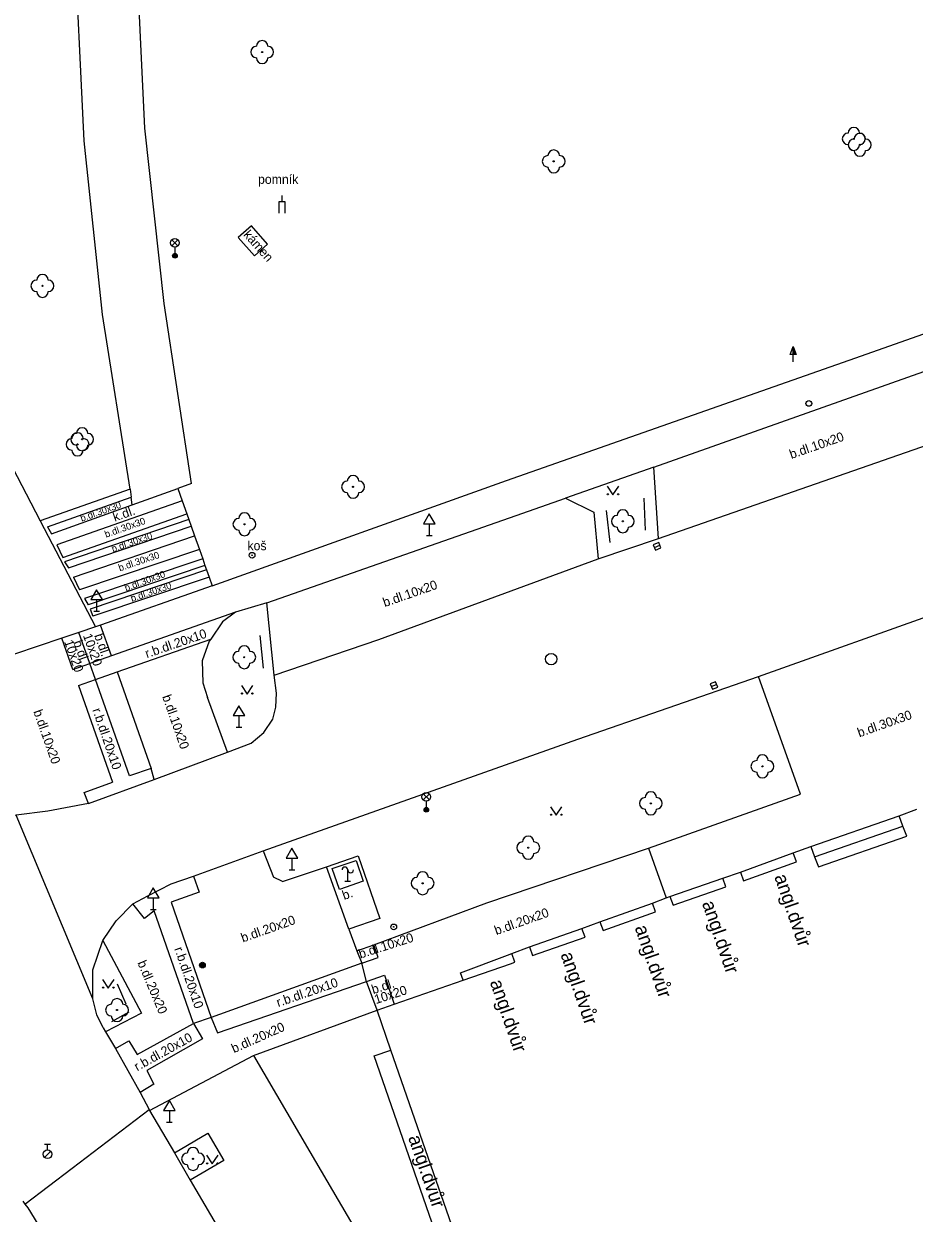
# Model space of a CAD drawing. Extents: x -599770 to -598493, y -1162076 to -1159209.
# Drawn here: x -599074.3 to -599035.5, y -1159443 to -1159391.2 of the extents above; entities that cross this region are included whole.
import ezdxf

# ---------------------------------------------------------------- set-up
doc = ezdxf.new("R2010")
doc.units = 0
doc.layers.add('Podklad', color=7, linetype='Continuous')

msp = doc.modelspace()

# ---------------------------------------------------------------- linework, layer by layer
at = {"layer": 'Podklad'}
for p, q in [((-599063.03, -1159398.98), (-599063.03, -1159398.715)), ((-599067.832, -1159400.91), (-599067.567, -1159400.645)), ((-599067.832, -1159400.645), (-599067.567, -1159400.91)), ((-599067.7, -1159400.965), (-599067.7, -1159401.34)), ((-599040.896, -1159405.634), (-599040.77, -1159405.297)), ((-599040.77, -1159405.634), (-599040.896, -1159405.634)), ((-599040.77, -1159405.96), (-599040.77, -1159405.635)), ((-599056.62, -1159413.011), (-599056.62, -1159413.52)), ((-599056.745, -1159413.52), (-599056.495, -1159413.52)), ((-599046.817, -1159414.035), (-599046.583, -1159413.945)), ((-599071.11, -1159416.311), (-599071.11, -1159416.82)), ((-599071.235, -1159416.82), (-599070.985, -1159416.82)), ((-599044.337, -1159420.095), (-599044.103, -1159420.005)), ((-599064.91, -1159421.361), (-599064.91, -1159421.87)), ((-599065.035, -1159421.87), (-599064.785, -1159421.87)), ((-599056.883, -1159425.03), (-599056.618, -1159424.765)), ((-599056.883, -1159424.765), (-599056.618, -1159425.03)), ((-599056.75, -1159425.085), (-599056.75, -1159425.46)), ((-599062.6, -1159427.561), (-599062.6, -1159428.07)), ((-599062.725, -1159428.07), (-599062.475, -1159428.07)), ((-599060.17, -1159428.58), (-599060.17, -1159428.08)), ((-599060.045, -1159428.58), (-599060.295, -1159428.58)), ((-599068.64, -1159429.291), (-599068.64, -1159429.8)), ((-599068.765, -1159429.8), (-599068.515, -1159429.8)), ((-599067.94, -1159438.551), (-599067.94, -1159439.06)), ((-599068.065, -1159439.06), (-599067.815, -1159439.06)), ((-599073.375, -1159440.023), (-599073.125, -1159440.023)), ((-599073.25, -1159440.273), (-599073.25, -1159440.023)), ((-599073.379, -1159440.596), (-599073.114, -1159440.331))]:
    msp.add_line(p, q, dxfattribs=at)
for points in [[(-599069.65, -1159411.5), (-599070.85, -1159403.9), (-599071.65, -1159396.34), (-599072.1, -1159386.98), (-599071.97, -1159379.06), (-599071.3, -1159372.43)], [(-599066.98, -1159411.26), (-599068.17, -1159403.42), (-599069.01, -1159395.79), (-599069.42, -1159387.22), (-599069.3, -1159379.35), (-599068.84, -1159374.44)], [(-599066.08, -1159415.71), (-599053.26, -1159411.13), (-599037.8, -1159405.7), (-598985.61, -1159387.27)], [(-599063.155, -1159399.48), (-599063.155, -1159398.98), (-599062.905, -1159398.98), (-599062.905, -1159399.48)], [(-599064.37, -1159400.03), (-599064.94, -1159400.54)], [(-599063.66, -1159400.83), (-599064.37, -1159400.03)], [(-599064.94, -1159400.54), (-599064.23, -1159401.34)], [(-599064.23, -1159401.34), (-599063.66, -1159400.83)], [(-599077.6, -1159404.68), (-599074.98, -1159410.17), (-599073.57, -1159412.88), (-599071.16, -1159417.5)], [(-599046.84, -1159410.54), (-599033.93, -1159405.97)], [(-599046.63, -1159413.65), (-599032.92, -1159408.88)], [(-599046.84, -1159410.54), (-599050.68, -1159411.9)], [(-599046.63, -1159413.65), (-599046.84, -1159410.54)], [(-599069.65, -1159411.5), (-599073.57, -1159412.88)], [(-599069.65, -1159411.5), (-599069.61, -1159411.85)], [(-599069.56, -1159412.19), (-599067.57, -1159411.47)], [(-599066.98, -1159411.26), (-599067.57, -1159411.47)], [(-599067.57, -1159411.47), (-599067.38, -1159412.01), (-599067.18, -1159412.57), (-599067.09, -1159412.82), (-599066.99, -1159413.11), (-599066.84, -1159413.54), (-599066.63, -1159414.13), (-599066.49, -1159414.53), (-599066.39, -1159414.83), (-599066.32, -1159415.02), (-599066.21, -1159415.33), (-599066.08, -1159415.71)], [(-599048.87, -1159411.375), (-599048.62, -1159411.75), (-599048.37, -1159411.375)], [(-599073.25, -1159413.14), (-599069.61, -1159411.85)], [(-599073.08, -1159413.44), (-599069.56, -1159412.19)], [(-599067.38, -1159412.01), (-599072.85, -1159413.93)], [(-599069.56, -1159412.19), (-599069.61, -1159411.85)], [(-599063.7, -1159416.45), (-599052.84, -1159412.65), (-599050.68, -1159411.9)], [(-599050.68, -1159411.9), (-599049.45, -1159412.5), (-599049.27, -1159414.53)], [(-599047.28, -1159411.89), (-599047.21, -1159413.29)], [(-599072.58, -1159414.48), (-599067.18, -1159412.57)], [(-599048.92, -1159412.43), (-599048.76, -1159413.83)], [(-599073.25, -1159413.14), (-599073.08, -1159413.44)], [(-599067.09, -1159412.82), (-599072.51, -1159414.66)], [(-599072.34, -1159414.93), (-599066.99, -1159413.11)], [(-599072.12, -1159415.33), (-599066.84, -1159413.54)], [(-599049.27, -1159414.53), (-599046.63, -1159413.65)], [(-599072.85, -1159413.93), (-599072.58, -1159414.48)], [(-599066.63, -1159414.13), (-599071.85, -1159415.89)], [(-599072.51, -1159414.66), (-599072.34, -1159414.93)], [(-599066.49, -1159414.53), (-599071.64, -1159416.26)], [(-599066.39, -1159414.83), (-599071.48, -1159416.54)], [(-599063.37, -1159419.6), (-599058.82, -1159418.04), (-599049.27, -1159414.53)], [(-599072.12, -1159415.33), (-599071.85, -1159415.89)], [(-599066.32, -1159415.02), (-599071.39, -1159416.73)], [(-599066.21, -1159415.33), (-599071.27, -1159417.03)], [(-599066.08, -1159415.71), (-599070.94, -1159417.42), (-599071.16, -1159417.5)], [(-599071.64, -1159416.26), (-599071.48, -1159416.54)], [(-599065.06, -1159416.86), (-599070.46, -1159418.76), (-599071.4, -1159419.09)], [(-599071.39, -1159416.73), (-599071.27, -1159417.03)], [(-599065.06, -1159416.86), (-599065.62, -1159417.28), (-599066.14, -1159418.03), (-599066.21, -1159418.12), (-599066.51, -1159418.98), (-599066.49, -1159419.93), (-599066.28, -1159420.57)], [(-599063.7, -1159416.45), (-599065.06, -1159416.86)], [(-599063.37, -1159419.6), (-599063.7, -1159416.45)], [(-599042.28, -1159419.66), (-599034.05, -1159416.73)], [(-599070.46, -1159418.76), (-599070.94, -1159417.42)], [(-599071.16, -1159417.5), (-599071.88, -1159417.74), (-599072.63, -1159417.99), (-599076.77, -1159419.38)], [(-599071.4, -1159419.09), (-599071.88, -1159417.74)], [(-599064, -1159417.87), (-599063.86, -1159419.3)], [(-599072.15, -1159419.36), (-599072.63, -1159417.99)], [(-599069.68, -1159423.98), (-599071.16, -1159419.79), (-599070.22, -1159419.46), (-599066.14, -1159418.03)], [(-599072.15, -1159419.36), (-599071.4, -1159419.09)], [(-599071.16, -1159419.79), (-599071.4, -1159419.09)], [(-599070.22, -1159419.46), (-599068.74, -1159423.66)], [(-599071.9, -1159420.05), (-599071.16, -1159419.79)], [(-599071.9, -1159420.05), (-599070.42, -1159424.26)], [(-599064.8, -1159420.045), (-599064.55, -1159420.42), (-599064.3, -1159420.045)], [(-599064.38, -1159422.56), (-599063.82, -1159422.1), (-599063.44, -1159421.51), (-599063.31, -1159421), (-599063.28, -1159420.39), (-599063.37, -1159419.6)], [(-599063.85, -1159427.25), (-599050.15, -1159422.38), (-599042.28, -1159419.66)], [(-599047.07, -1159427.13), (-599040.45, -1159424.78), (-599042.28, -1159419.66)], [(-599065.41, -1159422.95), (-599066.28, -1159420.57)], [(-599065.41, -1159422.95), (-599064.38, -1159422.56)], [(-599068.61, -1159424.14), (-599065.41, -1159422.95)], [(-599068.74, -1159423.66), (-599069.68, -1159423.98)], [(-599068.61, -1159424.14), (-599068.74, -1159423.66)], [(-599071.47, -1159425.19), (-599068.61, -1159424.14)], [(-599071.47, -1159425.19), (-599071.65, -1159424.71), (-599070.42, -1159424.26)], [(-599071.47, -1159425.19), (-599073.24, -1159425.52)], [(-599073.24, -1159425.52), (-599074.62, -1159425.69), (-599075.02, -1159425.74), (-599076.81, -1159425.83), (-599078.61, -1159425.8)], [(-599071.27, -1159433.69), (-599074.62, -1159425.69)], [(-599051.34, -1159425.325), (-599051.09, -1159425.7), (-599050.84, -1159425.325)], [(-599040, -1159427.06), (-599036.15, -1159425.72)], [(-599036.15, -1159425.72), (-599035.38, -1159425.43)], [(-599035.99, -1159426.17), (-599036.15, -1159425.72)], [(-599039.84, -1159427.51), (-599035.99, -1159426.17)], [(-599035.82, -1159426.61), (-599035.99, -1159426.17)], [(-599039.67, -1159427.95), (-599035.82, -1159426.61)], [(-599066.89, -1159428.35), (-599063.85, -1159427.25)], [(-599063.85, -1159427.25), (-599063.41, -1159428.4)], [(-599059.03, -1159431.34), (-599054.11, -1159429.51), (-599047.07, -1159427.13)], [(-599047.07, -1159427.13), (-599046.3, -1159429.3)], [(-599040.77, -1159427.34), (-599040, -1159427.06)], [(-599040, -1159427.06), (-599039.84, -1159427.51)], [(-599063.02, -1159428.59), (-599061.1, -1159427.94), (-599059.72, -1159427.46), (-599058.77, -1159430.2), (-599060.12, -1159430.66), (-599059.78, -1159431.6)], [(-599060.85, -1159428.01), (-599059.81, -1159427.67), (-599059.5, -1159428.57), (-599060.53, -1159428.93), (-599060.85, -1159428.01)], [(-599043.07, -1159428.17), (-599040.77, -1159427.34)], [(-599042.93, -1159428.55), (-599040.63, -1159427.72)], [(-599040.63, -1159427.72), (-599040.77, -1159427.34)], [(-599039.84, -1159427.51), (-599039.67, -1159427.95)], [(-599060.12, -1159430.66), (-599061.1, -1159427.94)], [(-599043.84, -1159428.44), (-599043.07, -1159428.17)], [(-599043.07, -1159428.17), (-599042.93, -1159428.55)], [(-599069.53, -1159429.56), (-599068.88, -1159429.21), (-599067.87, -1159428.68), (-599066.89, -1159428.35)], [(-599066.89, -1159428.35), (-599066.65, -1159429.05), (-599067.86, -1159429.49), (-599066.12, -1159434.51)], [(-599063.02, -1159428.59), (-599063.41, -1159428.4)], [(-599046.14, -1159429.24), (-599043.84, -1159428.44)], [(-599046, -1159429.62), (-599043.7, -1159428.82)], [(-599043.7, -1159428.82), (-599043.84, -1159428.44)], [(-599046.9, -1159429.52), (-599046.3, -1159429.3)], [(-599046.3, -1159429.3), (-599046.14, -1159429.24)], [(-599046.14, -1159429.24), (-599046, -1159429.62)], [(-599071.27, -1159433.69), (-599071.28, -1159432.43), (-599070.84, -1159431.15), (-599070.26, -1159430.3), (-599069.53, -1159429.56)], [(-599066.89, -1159434.77), (-599068.6, -1159429.86), (-599069.02, -1159430.2), (-599069.53, -1159429.56)], [(-599049.19, -1159430.34), (-599046.9, -1159429.52)], [(-599049.05, -1159430.72), (-599046.76, -1159429.9)], [(-599046.76, -1159429.9), (-599046.9, -1159429.52)], [(-599049.97, -1159430.63), (-599049.19, -1159430.34)], [(-599049.19, -1159430.34), (-599049.05, -1159430.72)], [(-599052.26, -1159431.43), (-599049.97, -1159430.63)], [(-599049.83, -1159431.01), (-599049.97, -1159430.63)], [(-599070.84, -1159431.15), (-599069.16, -1159434.32), (-599070.72, -1159435.13)], [(-599059.78, -1159431.6), (-599059.03, -1159431.34)], [(-599059.56, -1159432.14), (-599058.84, -1159431.89), (-599059.03, -1159431.34)], [(-599053.03, -1159431.72), (-599052.26, -1159431.43)], [(-599052.26, -1159431.43), (-599052.12, -1159431.81)], [(-599052.12, -1159431.81), (-599049.83, -1159431.01)], [(-599059.78, -1159431.6), (-599059.56, -1159432.14)], [(-599055.15, -1159432.88), (-599055.26, -1159432.56), (-599053.22, -1159431.79), (-599053.03, -1159431.72)], [(-599052.89, -1159432.1), (-599053.03, -1159431.72)], [(-599059.56, -1159432.14), (-599066.12, -1159434.51)], [(-599059.35, -1159432.93), (-599059.56, -1159432.14)], [(-599055.15, -1159432.88), (-599053.09, -1159432.17), (-599052.89, -1159432.1)], [(-599070.85, -1159432.855), (-599070.6, -1159433.23), (-599070.35, -1159432.855)], [(-599066.12, -1159434.51), (-599065.85, -1159435.17), (-599059.35, -1159432.93)], [(-599059.35, -1159432.93), (-599058.57, -1159432.66), (-599058.15, -1159433.92)], [(-599058.89, -1159434.18), (-599059.35, -1159432.93)], [(-599058.15, -1159433.92), (-599055.15, -1159432.88)], [(-599069.83, -1159433.93), (-599070.2, -1159433.06)], [(-599070.83, -1159434.95), (-599071.1, -1159434.39), (-599071.27, -1159433.69)], [(-599058.89, -1159434.18), (-599058.15, -1159433.92)], [(-599070.45, -1159434.68), (-599069.69, -1159434.26)], [(-599068.8, -1159438.56), (-599064.27, -1159436.16), (-599058.89, -1159434.18)], [(-599066.12, -1159434.51), (-599066.89, -1159434.77)], [(-599054.01, -1159448.23), (-599058.29, -1159435.92), (-599058.89, -1159434.18)], [(-599070.83, -1159434.95), (-599070.72, -1159435.13), (-599070.29, -1159435.86)], [(-599070.29, -1159435.86), (-599069.7, -1159435.52), (-599069.34, -1159436.12), (-599066.89, -1159434.77)], [(-599066.89, -1159434.77), (-599066.5, -1159435.44), (-599068.92, -1159436.81), (-599068.62, -1159437.41), (-599069.22, -1159437.77)], [(-599070.29, -1159435.86), (-599069.22, -1159437.77)], [(-599054.74, -1159448.52), (-599059.02, -1159436.18), (-599058.29, -1159435.92)], [(-599064.27, -1159436.16), (-599061.82, -1159440.35)], [(-599069.22, -1159437.77), (-599068.82, -1159438.51)], [(-599074.24, -1159442.63), (-599072.179, -1159441.065), (-599068.82, -1159438.51)], [(-599068.82, -1159438.51), (-599068.8, -1159438.56)], [(-599068.8, -1159438.56), (-599067.72, -1159440.4), (-599067.03, -1159441.58), (-599064.38, -1159446.12), (-599063.64, -1159447.39), (-599056.74, -1159459.21), (-599055.91, -1159460.63), (-599054.055, -1159463.812), (-599052.23, -1159466.93), (-599051.39, -1159468.37), (-599044.73, -1159479.79), (-599043.89, -1159481.22), (-599040, -1159487.89), (-599039.14, -1159489.36), (-599032.3, -1159501.07)], [(-599067.72, -1159440.4), (-599066.26, -1159439.54)], [(-599066.26, -1159439.54), (-599065.57, -1159440.73)], [(-599065.57, -1159440.73), (-599067.03, -1159441.58)], [(-599066.32, -1159440.505), (-599066.07, -1159440.88), (-599065.82, -1159440.505)], [(-599061.82, -1159440.35), (-599056.59, -1159449.27)], [(-599074.325, -1159442.504), (-599074.24, -1159442.63)], [(-599074.24, -1159442.63), (-599074.11, -1159442.79)], [(-599074.11, -1159442.79), (-599059.713, -1159466.31), (-599042.09, -1159495.1)]]:
    msp.add_lwpolyline(points, dxfattribs=at)
for points in [[(-599040.645, -1159405.635), (-599040.77, -1159405.635), (-599040.77, -1159405.297), (-599040.77, -1159405.297)], [(-599040.673, -1159405.615), (-599040.75, -1159405.615), (-599040.75, -1159405.409)], [(-599040.702, -1159405.595), (-599040.73, -1159405.595), (-599040.73, -1159405.521)], [(-599056.87, -1159413.011), (-599056.37, -1159413.011), (-599056.62, -1159412.578)], [(-599046.772, -1159414.152), (-599046.538, -1159414.062), (-599046.628, -1159413.828), (-599046.862, -1159413.918)], [(-599071.36, -1159416.311), (-599070.86, -1159416.311), (-599071.11, -1159415.878)], [(-599044.291, -1159420.212), (-599044.058, -1159420.122), (-599044.148, -1159419.888), (-599044.382, -1159419.978)], [(-599065.16, -1159421.361), (-599064.66, -1159421.361), (-599064.91, -1159420.928)], [(-599062.85, -1159427.561), (-599062.35, -1159427.561), (-599062.6, -1159427.128)], [(-599068.89, -1159429.291), (-599068.39, -1159429.291), (-599068.64, -1159428.858)], [(-599068.19, -1159438.551), (-599067.69, -1159438.551), (-599067.94, -1159438.118)]]:
    msp.add_lwpolyline(points, close=True, dxfattribs=at)
for centre, radius in [((-599063.9, -1159392.47), 0.025), ((-599038.13, -1159396.25), 0.025), ((-599037.87, -1159396.51), 0.025), ((-599051.2, -1159397.23), 0.025), ((-599067.7, -1159400.777), 0.188), ((-599067.7, -1159401.34), 0.1), ((-599067.7, -1159401.34), 0.0723), ((-599067.7, -1159401.34), 0.0438), ((-599073.47, -1159402.65), 0.025), ((-599040.09, -1159407.77), 0.125), ((-599071.94, -1159409.55), 0.025), ((-599071.74, -1159409.33), 0.025), ((-599059.94, -1159411.4), 0.025), ((-599048.845, -1159411.725), 0.025), ((-599048.395, -1159411.725), 0.025), ((-599064.67, -1159413.03), 0.025), ((-599048.19, -1159412.9), 0.025), ((-599064.34, -1159414.38), 0.125), ((-599064.34, -1159414.38), 0.0152), ((-599064.68, -1159418.82), 0.025), ((-599051.31, -1159418.9), 0.25), ((-599064.775, -1159420.395), 0.025), ((-599064.325, -1159420.395), 0.025), ((-599042.11, -1159423.57), 0.025), ((-599056.75, -1159424.898), 0.188), ((-599046.97, -1159425.18), 0.025), ((-599056.75, -1159425.46), 0.1), ((-599056.75, -1159425.46), 0.0723), ((-599056.75, -1159425.46), 0.0438), ((-599051.315, -1159425.675), 0.025), ((-599050.865, -1159425.675), 0.025), ((-599052.31, -1159427.11), 0.025), ((-599056.91, -1159428.66), 0.025), ((-599058.17, -1159430.56), 0.125), ((-599058.17, -1159430.56), 0.0152), ((-599066.5, -1159432.22), 0.125), ((-599066.5, -1159432.22), 0.1), ((-599066.5, -1159432.22), 0.075), ((-599066.5, -1159432.22), 0.05), ((-599066.5, -1159432.22), 0.025), ((-599070.825, -1159433.205), 0.025), ((-599070.375, -1159433.205), 0.025), ((-599070.22, -1159434.18), 0.025), ((-599073.25, -1159440.46), 0.188), ((-599066.91, -1159440.66), 0.025), ((-599066.295, -1159440.855), 0.025), ((-599065.845, -1159440.855), 0.025)]:
    msp.add_circle(centre, radius, dxfattribs=at)
for centre, radius, start, end in [((-599063.9, -1159392.22), 0.25, 0, 180), ((-599064.15, -1159392.47), 0.25, 90, 270), ((-599063.65, -1159392.47), 0.25, 270, 90), ((-599063.9, -1159392.72), 0.25, 180, 0), ((-599038.38, -1159396.25), 0.25, 90, 270), ((-599038.13, -1159396), 0.25, 0, 180), ((-599037.87, -1159396.26), 0.25, 0, 180), ((-599037.88, -1159396.25), 0.25, 270, 90), ((-599051.2, -1159396.98), 0.25, 0, 180), ((-599038.13, -1159396.5), 0.25, 180, 0), ((-599038.12, -1159396.51), 0.25, 90, 270), ((-599037.62, -1159396.51), 0.25, 270, 90), ((-599051.45, -1159397.23), 0.25, 90, 270), ((-599050.95, -1159397.23), 0.25, 270, 90), ((-599037.87, -1159396.76), 0.25, 180, 0), ((-599051.2, -1159397.48), 0.25, 180, 0), ((-599073.72, -1159402.65), 0.25, 90, 270), ((-599073.47, -1159402.4), 0.25, 0, 180), ((-599073.22, -1159402.65), 0.25, 270, 90), ((-599073.47, -1159402.9), 0.25, 180, 0), ((-599071.99, -1159409.33), 0.25, 90, 270), ((-599071.94, -1159409.3), 0.25, 0, 180), ((-599071.74, -1159409.08), 0.25, 0, 180), ((-599071.49, -1159409.33), 0.25, 270, 90), ((-599072.19, -1159409.55), 0.25, 90, 270), ((-599071.74, -1159409.58), 0.25, 180, 0), ((-599071.69, -1159409.55), 0.25, 270, 90), ((-599071.94, -1159409.8), 0.25, 180, 0), ((-599060.19, -1159411.4), 0.25, 90, 270), ((-599059.94, -1159411.15), 0.25, 0, 180), ((-599059.69, -1159411.4), 0.25, 270, 90), ((-599059.94, -1159411.65), 0.25, 180, 0), ((-599064.92, -1159413.03), 0.25, 90, 270), ((-599064.67, -1159412.78), 0.25, 0, 180), ((-599064.42, -1159413.03), 0.25, 270, 90), ((-599048.44, -1159412.9), 0.25, 90, 270), ((-599048.19, -1159412.65), 0.25, 0, 180), ((-599047.94, -1159412.9), 0.25, 270, 90), ((-599064.67, -1159413.28), 0.25, 180, 0), ((-599048.19, -1159413.15), 0.25, 180, 0), ((-599064.68, -1159418.57), 0.25, 0, 180), ((-599064.93, -1159418.82), 0.25, 90, 270), ((-599064.43, -1159418.82), 0.25, 270, 90), ((-599064.68, -1159419.07), 0.25, 180, 0), ((-599042.11, -1159423.32), 0.25, 0, 180), ((-599042.36, -1159423.57), 0.25, 90, 270), ((-599041.86, -1159423.57), 0.25, 270, 90), ((-599042.11, -1159423.82), 0.25, 180, 0), ((-599046.97, -1159424.93), 0.25, 0, 180), ((-599047.22, -1159425.18), 0.25, 90, 270), ((-599046.72, -1159425.18), 0.25, 270, 90), ((-599046.97, -1159425.43), 0.25, 180, 0), ((-599052.31, -1159426.86), 0.25, 0, 180), ((-599052.56, -1159427.11), 0.25, 90, 270), ((-599052.06, -1159427.11), 0.25, 270, 90), ((-599052.31, -1159427.36), 0.25, 180, 0), ((-599060.295, -1159428.08), 0.125, 0, 180), ((-599060.045, -1159428.08), 0.125, 180, 0), ((-599056.91, -1159428.41), 0.25, 0, 180), ((-599057.16, -1159428.66), 0.25, 90, 270), ((-599056.66, -1159428.66), 0.25, 270, 90), ((-599056.91, -1159428.91), 0.25, 180, 0), ((-599070.47, -1159434.18), 0.25, 90, 270), ((-599070.22, -1159433.93), 0.25, 0, 180), ((-599069.97, -1159434.18), 0.25, 270, 90), ((-599070.22, -1159434.43), 0.25, 180, 0), ((-599066.91, -1159440.41), 0.25, 0, 180), ((-599067.16, -1159440.66), 0.25, 90, 270), ((-599066.66, -1159440.66), 0.25, 270, 90), ((-599066.91, -1159440.91), 0.25, 180, 0)]:
    msp.add_arc(centre, radius, start, end, dxfattribs=at)

# ---------------------------------------------------------------- texts
for s, p in [('pomník', (-599064.08, -1159398.21)), ('koš', (-599064.54, -1159414.16))]:
    msp.add_text(s, height=0.4, dxfattribs=at).set_placement(p)
for s, height, rotation, p in [('kámen', 0.4, 311.5891, (-599064.74, -1159400.44)), ('b.dl.10x20', 0.4, 19.3035, (-599040.85, -1159410.19)), ('b.dl.30x30', 0.3, 19.5506, (-599071.76, -1159412.92)), ('k.dl.', 0.4, 19.3414, (-599070.32, -1159412.92)), ('b.dl.30x30', 0.3, 19.4512, (-599070.7, -1159413.62)), ('b.dl.30x30', 0.3, 18.7586, (-599070.4, -1159414.25)), ('b.dl.30x30', 0.3, 18.6358, (-599070.1, -1159415.08)), ('b.dl.30x30', 0.3, 20, (-599069.83, -1159415.95)), ('b.dl.30x30', 0.3, 18.6358, (-599069.57, -1159416.41)), ('b.dl.10x20', 0.4, 19.3035, (-599058.56, -1159416.64)), ('10x20', 0.4, 289.3852, (-599071.71, -1159417.87)), ('b.dl.', 0.4, 289.3852, (-599071.22, -1159417.87)), ('r.b.dl.20x10', 0.4, 19, (-599068.92, -1159418.86)), ('10x20', 0.4, 289.3852, (-599072.53, -1159418.14)), ('b.dl.', 0.4, 289.3852, (-599072.13, -1159418.16)), ('b.dl.10x20', 0.4, 289.3852, (-599068.26, -1159420.53)), ('b.dl.10x20', 0.4, 289.3978, (-599073.87, -1159421.18)), ('r.b.dl.20x10', 0.4, 289, (-599071.3, -1159421.11)), ('b.dl.30x30', 0.4, 19.5159, (-599037.89, -1159422.31)), ('angl.dvůr', 0.6, 289.1291, (-599041.6, -1159428.37)), ('b.', 0.4, 19.5965, (-599060.33, -1159429.39)), ('b.dl.20x20', 0.4, 19.5159, (-599053.7, -1159430.92)), ('angl.dvůr', 0.6, 289.1291, (-599044.75, -1159429.53)), ('b.dl.20x20', 0.4, 19.5159, (-599064.74, -1159431.24)), ('b.dl.10x20', 0.4, 17.7977, (-599059.62, -1159431.94)), ('angl.dvůr', 0.6, 289.1291, (-599047.68, -1159430.59)), ('r.b.dl.20x10', 0.4, 289, (-599067.73, -1159431.51)), ('angl.dvůr', 0.6, 289.1291, (-599050.91, -1159431.76)), ('b.dl.20x20', 0.4, 292.9601, (-599069.34, -1159432.12)), ('r.b.dl.20x10', 0.4, 19, (-599063.2, -1159434.05)), ('b.dl.', 0.4, 17.7977, (-599059.06, -1159433.49)), ('angl.dvůr', 0.6, 289.1291, (-599053.99, -1159432.96)), ('10x20', 0.4, 17.7977, (-599058.94, -1159433.92)), ('b.dl.20x20', 0.4, 23.9893, (-599065.13, -1159436.06)), ('r.b.dl.20x10', 0.4, 29, (-599069.34, -1159436.85)), ('angl.dvůr', 0.6, 289.1291, (-599057.55, -1159439.73))]:
    msp.add_text(s, height=height, rotation=rotation, dxfattribs=at).set_placement(p)

doc.saveas('drawing.dxf')
